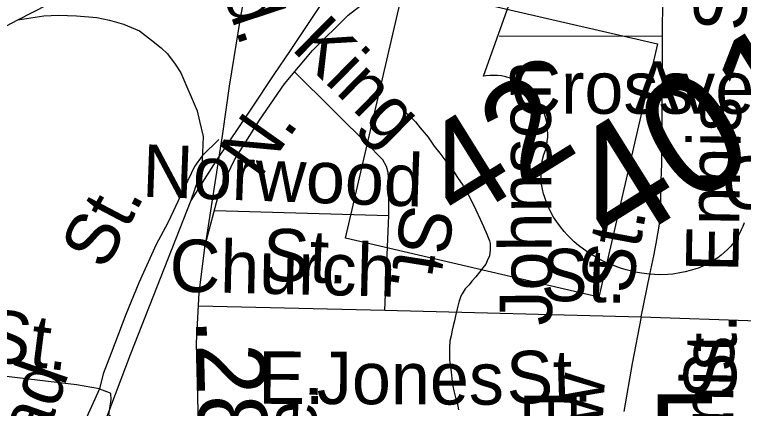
# Model space of a CAD drawing. Extents: x 2001466 to 31450019, y -30647475 to 847247.
# Drawn here: x 2058829 to 2061469, y 668528 to 669956 of the extents above; entities that cross this region are included whole.
import ezdxf

# ---------------------------------------------------------------- set-up
doc = ezdxf.new("R2010")
doc.units = 0
for name, color, linetype in [('Exist Cultural Educational Facility Elementary Label', 7, 'Continuous'), ('Exist Hydrographic Misc Water Feature', 7, 'Continuous'), ('Exist Railroad Mainline', 7, 'Continuous'), ('Exist Road Non-System Type 51', 7, 'Continuous'), ('Exist Road Non-System Type 51 Label', 7, 'Continuous'), ('Exist Road Primary NC Shield CELL', 7, 'Continuous'), ('Exist Road Primary NC Shield Number Label', 7, 'Continuous'), ('Exist Road Primary US Attributed', 7, 'Continuous'), ('Exist Road Primary US Label', 7, 'Continuous'), ('Exist Road Primary US Mileage Hundredths English Label', 7, 'Continuous'), ('Exist Road Primary US Shield CELL', 7, 'Continuous'), ('Exist Road Primary US Shield Number Label', 7, 'Continuous'), ('Exist Road Secondary Type 51 Attributed', 7, 'Continuous'), ('Exist Road Secondary Type 51 Label', 7, 'Continuous')]:
    doc.layers.add(name, color=color, linetype=linetype)

msp = doc.modelspace()

# ---------------------------------------------------------------- linework, layer by layer
at = {"layer": 'Exist Hydrographic Misc Water Feature'}
msp.add_lwpolyline([(2060214.7, 669634.9), (2060240.5, 669607), (2060266.8, 669581), (2060280.7, 669567), (2060298.7, 669545.1), (2060326.8, 669511.1), (2060348.8, 669479.2), (2060368.9, 669453.2), (2060394.9, 669419.3), (2060413, 669397.3), (2060433.1, 669365.4), (2060453.1, 669337.4), (2060471, 669305.5), (2060489.2, 669271.5), (2060499.3, 669247.6), (2060515.3, 669213.6), (2060527.4, 669187.6), (2060539.3, 669159.6), (2060549.5, 669135.6), (2060551.4, 669125.7), (2060551.4, 669117.7), (2060551.4, 669101.7), (2060549.5, 669081.7), (2060541.5, 669063.6), (2060535.6, 669051.6), (2060525.5, 669037.6), (2060513.6, 669021.6), (2060499.7, 669005.5), (2060485.7, 668989.5), (2060475.7, 668975.6), (2060461.8, 668961.5), (2060449.9, 668943.5), (2060445.8, 668935.5), (2060437.8, 668913.5), (2060432, 668889.5), (2060425.9, 668863.5), (2060422, 668845.5), (2060417.9, 668827.5), (2060414, 668811.5), (2060410.1, 668791.4), (2060406, 668773.4), (2060404.1, 668747.4), (2060404.1, 668721.5), (2060404.1, 668703.5), (2060408.2, 668681.5), (2060410.3, 668659.5), (2060414.4, 668625.5), (2060416.4, 668609.5), (2060420.3, 668591.5), (2060426.5, 668567.6), (2060432.6, 668549.6), (2060436.5, 668523.6)], dxfattribs=at)
at = {"layer": 'Exist Railroad Mainline'}
for points in [[(2058840.6, 669936.5), (2059752.4, 670404.1), (2059801.5, 670430.5), (2059966.5, 670518.2), (2060024.4, 670546.2), (2060096.4, 670581.9), (2060190.7, 670625.5), (2060276, 670659.7), (2060389.3, 670693.4), (2060469.6, 670712.1), (2060559.2, 670726.4), (2060622.3, 670736.7), (2060739.1, 670740.7), (2060799.5, 670739.5), (2060856.8, 670735.1), (2060906.6, 670730.7), (2060948.9, 670726.2), (2061006.3, 670717), (2061034.3, 670712.4), (2061136, 670690), (2061198.6, 670673.2), (2061260.6, 670643.2)], [(2060579.4, 670640.8), (2060483.4, 670595.2), (2060418.4, 670557.8), (2060351.4, 670508.7), (2060293.3, 670461.7), (2060231.9, 670398.7), (2060169.9, 670329.9), (2060124, 670266.8), (2060083.7, 670207), (2060019.6, 670110.4), (2059969.8, 670041.3), (2059920.9, 669966.6), (2059826.9, 669825.2), (2059767.8, 669738), (2059687.5, 669616.1), (2059558.3, 669424.8), (2059466.8, 669281.5)], [(2058840.6, 669936.5), (2058934.9, 669950.9), (2058987.6, 669953.9), (2059053.3, 669950.9), (2059127, 669944.4), (2059173.2, 669935.1), (2059223.3, 669921.1), (2059281.2, 669897.1), (2059325.3, 669863.2), (2059359.4, 669835.1), (2059383.3, 669813.2), (2059410.9, 669775.9), (2059431.5, 669743.9), (2059489.9, 669606.6), (2059499.3, 669568.8), (2059512.3, 669513.2), (2059506.7, 669398), (2059466.8, 669281.5)], [(2046464.5, 663426.2), (2046524.6, 663459.1), (2048551.7, 664535.4), (2049194.6, 664876.7), (2049524.4, 665051.8), (2049557.2, 665070.3), (2052622.8, 666680.7), (2055671.2, 668278.9), (2056997.6, 668963.3), (2058840.6, 669936.5)], [(2059466.8, 669281.5), (2059247, 668722.4), (2058989.3, 668038.2), (2058739.5, 667675.8), (2058666.3, 667594.6), (2058590.1, 667522), (2058509.7, 667458.7), (2058422.8, 667398.4), (2058302, 667328.4), (2058175.7, 667270.8), (2058052.8, 667223.4), (2058004.9, 667201.4), (2057789.6, 667118.3), (2057420.7, 666969.3), (2057032.5, 666817.2), (2056669.9, 666670.1), (2056479.2, 666595.3), (2056311, 666527.9), (2056095.5, 666440.8), (2055989.5, 666391.7), (2055913.4, 666350.9), (2055836.9, 666300.6), (2055727.1, 666216.2), (2055641.1, 666137.7)]]:
    msp.add_lwpolyline(points, dxfattribs=at)
at = {"layer": 'Exist Road Non-System Type 51'}
for p, q in [((2061176.3, 669876.9), (2061178, 670253.3)), ((2060583.8, 669878.5), (2061176.3, 669876.9)), ((2059569.4, 669502.4), (2059508.9, 669443.5)), ((2059553.2, 669246.1), (2060185, 669227.1)), ((2060169.6, 668884.9), (2060185, 669227.1)), ((2059495.2, 668900.5), (2060169.6, 668884.9)), ((2060169.6, 668884.9), (2061099.1, 668860)), ((2061099.1, 668860), (2061519.8, 668845.2)), ((2059136, 668598.9), (2059161.9, 668589.4))]:
    msp.add_line(p, q, dxfattribs=at)
for points in [[(2061099.1, 668860), (2061130.2, 669013.4), (2061144.3, 669080.8), (2061153.6, 669126.2), (2061165.7, 669195.8), (2061169.7, 669253.3), (2061169.7, 669325.5), (2061173.7, 669415.1), (2061175, 669529), (2061176.3, 669876.9)], [(2060185, 669227.1), (2060185, 669332.7), (2060183.7, 669364.8), (2060182.3, 669383.5), (2060175.7, 669404.9), (2060162.7, 669429), (2060147, 669445.3), (2060119.6, 669473.9), (2059842.7, 669747.8)], [(2059508.9, 669443.5), (2059480.5, 669405.4), (2059431.3, 669300.8), (2059384.6, 669201.2), (2059342, 669122.7), (2059278.5, 668983.2), (2059231.8, 668868.6), (2059178.9, 668729.1), (2059149.7, 668653.1), (2059136, 668598.9)], [(2061099.1, 668860), (2061065.7, 668690.7), (2061036, 668517.3)], [(2059136, 668598.9), (2059053.2, 668613.9), (2058716.1, 668653.2)], [(2059136, 668598.9), (2059078.5, 668470.9), (2059011.3, 668298.6), (2058958.7, 668150.5), (2058918.9, 668060.8), (2058886.1, 667976.2), (2058853.4, 667917.1), (2058810.5, 667845), (2058771.4, 667789.8), (2058696, 667676.5)], [(2059527.9, 668488.1), (2059342.8, 668474.8), (2059231.8, 668466.8), (2059202.4, 668477.5), (2059170.8, 668503.6), (2059178.9, 668560.9), (2059177.1, 668581.8), (2059161.9, 668589.4)]]:
    msp.add_lwpolyline(points, dxfattribs=at)
at = {"layer": 'Exist Road Primary NC Shield CELL'}
msp.add_lwpolyline([(2060027.6, 669144.8), (2060240.8, 670062.2), (2061158.2, 669849), (2060945, 668931.6)], close=True, dxfattribs=at)
at = {"layer": 'Exist Road Primary US Attributed'}
for points in [[(2059519.4, 669119.4), (2059571.7, 669315.2), (2059625.6, 669429.3), (2059715.6, 669572.8), (2059806.6, 669704.8), (2059907.6, 669825.2), (2060037.4, 669953), (2060153.6, 670044.1), (2060298, 670136.2), (2060428.8, 670192.8), (2060572.7, 670229.4), (2060696.2, 670244.1), (2060923.3, 670249.3), (2061192.8, 670253.5), (2061442, 670250.3)], [(2059511, 667649), (2059503.2, 668123.4), (2059487.5, 668766.4), (2059497.9, 668946.6), (2059519.4, 669119.4)]]:
    msp.add_lwpolyline(points, dxfattribs=at)
at = {"layer": 'Exist Road Primary US Shield CELL'}
msp.add_lwpolyline([(2061472.3, 669200.8), (2061466.9, 669187.5), (2061461.5, 669175.2), (2061455.3, 669162.6), (2061447.2, 669148.6), (2061440.9, 669138.9), (2061432.9, 669128.2), (2061423.1, 669116.4), (2061411.8, 669104.5), (2061399.7, 669093.2), (2061388.8, 669083.7), (2061376.5, 669074.5), (2061365, 669066.8), (2061352.7, 669059.3), (2061340.6, 669053), (2061326.6, 669045.9), (2061308.6, 669038.1), (2061293, 669032.7), (2061276.2, 669027.6), (2061258.4, 669023), (2061238.8, 669019.2), (2061213.6, 669015.4), (2061195.4, 669013.9), (2061165.8, 669012.9), (2061129.2, 669014.6), (2061100.2, 669018.2), (2061078.2, 669022.2), (2061044.2, 669030.4), (2061023.5, 669036.7), (2060988.9, 669049.5), (2060965.5, 669059.8), (2060949.3, 669068), (2060924.6, 669081.9), (2060909.9, 669091.3), (2060889.6, 669105.5), (2060872.1, 669119.1), (2060856.2, 669132.5), (2060846.7, 669141.4), (2060830.9, 669157.5), (2060820.1, 669169.2), (2060806.3, 669185.9), (2060793, 669204.3), (2060781.7, 669221.8), (2060773, 669236.8), (2060764, 669255), (2060755.6, 669275), (2060749.3, 669292.8), (2060745.5, 669305.9), (2060741.6, 669322.5), (2060738.3, 669341.4), (2060736.6, 669360.4), (2060736, 669376.7), (2060736.6, 669394.9), (2060738.3, 669411.2), (2060741.9, 669430.3), (2060746.6, 669448.6), (2060751.8, 669463.9), (2060756.7, 669484.1), (2060758.7, 669495.7), (2060760.1, 669511.1), (2060760.4, 669524.7), (2060760, 669536.5), (2060758.7, 669553.4), (2060756.8, 669565.4), (2060752.6, 669583.2), (2060748.7, 669595.1), (2060743, 669610), (2060736.9, 669623.6), (2060727.8, 669639.6), (2060719.4, 669652.2), (2060708.3, 669666.3), (2060696.5, 669679), (2060685.2, 669689.5), (2060670.8, 669700.6), (2060659.2, 669708), (2060641.9, 669717.2), (2060624.4, 669724.7), (2060608, 669729.5), (2060592.3, 669733.2), (2060578.5, 669734.6), (2060565.8, 669735.4), (2060550.5, 669735.2), (2060536.5, 669733.8), (2060528.1, 669732.4), (2060638.1, 670042.2)], dxfattribs=at)
at = {"layer": 'Exist Road Secondary Type 51 Attributed'}
for points in [[(2059731.4, 670393.6), (2059673.3, 670093.1), (2059647.9, 669948.9), (2059605.7, 669695.9)], [(2059605.7, 669695.9), (2059581.5, 669525)], [(2059581.5, 669525), (2059519.4, 669119.4)]]:
    msp.add_lwpolyline(points, dxfattribs=at)

# ---------------------------------------------------------------- texts
at = {"layer": 'Exist Cultural Educational Facility Elementary Label'}
msp.add_text('Fuquay', height=300, dxfattribs=at).set_placement((2061125.9, 668279.9))
at = {"layer": 'Exist Road Non-System Type 51 Label'}
for s, rotation, p in [(' St.', 90.0401, (2061481.2, 669826.1)), ('King', 315.3149, (2059827.7, 669831.8)), ('Johnson', 90.3346, (2060776.4, 668828.9)), ('Ennis', 89.0042, (2061450.6, 669021.1)), ('Norwood', 357.9358, (2059289.1, 669295.9)), ('Oak', 359.7094, (2061391.6, 669251.6)), (' St.', 62.2692, (2059123.9, 668961.7)), (' St.', 261.0441, (2060246.5, 669342.1)), (' St.', 79.372, (2061048.2, 668868.1)), (' St.', 357.9358, (2059654, 668994.2)), ('Church', 358.6707, (2059388.6, 668952.2)), (' St.', 358.467, (2060663.9, 668920.9)), (' St.', 352.7214, (2058639.5, 668712)), (' St.', 89.5108, (2061442.1, 668491.1)), ('Ennis', 88.8339, (2061424.2, 668155.8)), ('E. ', 359.7644, (2059711.2, 668545.1)), ('Jones', 359.7973, (2059923.5, 668544.2)), (' St.', 1.6852, (2060542.3, 668542.4)), ('Railroad', 70.7123, (2058714.4, 667763.8)), ('Woodrow', 86.9445, (2060911.3, 667578.9)), ('Ave.', 87.5196, (2059906.6, 668116.7)), ('East', 270.0672, (2060675.3, 668595))]:
    msp.add_text(s, height=190, rotation=rotation, dxfattribs=at).set_placement(p)
for s, p in [('Cross', (2060625.1, 669596.1)), ('Ave.', (2061070.8, 669596.1))]:
    msp.add_text(s, height=190, dxfattribs=at).set_placement(p)
at = {"layer": 'Exist Road Primary NC Shield Number Label'}
msp.add_text('42', height=350, rotation=31.918, dxfattribs=at).set_placement((2060440.1, 669190.3))
at = {"layer": 'Exist Road Primary US Label'}
msp.add_text('N.', height=190, rotation=54.6159, dxfattribs=at).set_placement((2059714.7, 669353.7))
at = {"layer": 'Exist Road Primary US Mileage Hundredths English Label'}
msp.add_text('.28', height=250, rotation=271.3986, dxfattribs=at).set_placement((2059485.3, 668853.8))
at = {"layer": 'Exist Road Primary US Shield Number Label'}
msp.add_text('401', height=425, rotation=31.918, dxfattribs=at).set_placement((2060998.3, 669090.1))
at = {"layer": 'Exist Road Secondary Type 51 Label'}
msp.add_text('Rd.', height=190, rotation=288.2084, dxfattribs=at).set_placement((2059526.9, 670209.4))

doc.saveas('drawing.dxf')
